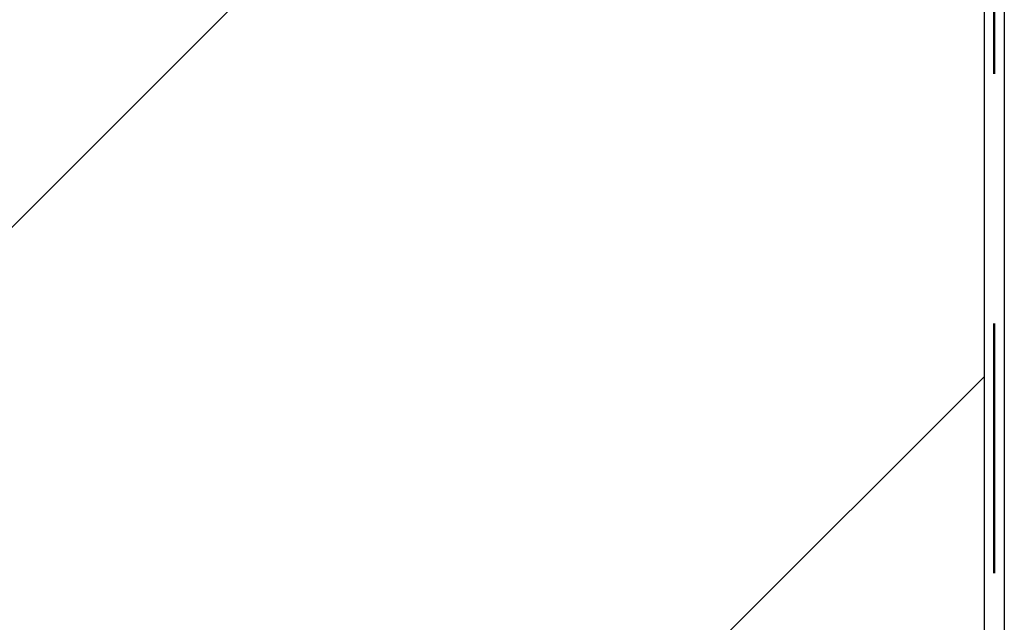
# Model space of a CAD drawing. Header units: millimetres. Extents: x -57642 to 5082813, y -177084 to 58112.
# Tile 465 of 656: x 51521 to 51718, y -59710 to -59589. Entities that reach past the tile are written whole.
import ezdxf

# ---------------------------------------------------------------- set-up
doc = ezdxf.new("R2010")
doc.units = ezdxf.units.MM
doc.linetypes.add('JIS_02_1.0', pattern=[2, 1, -1])

msp = doc.modelspace()

# ---------------------------------------------------------------- hatches: boundary and pattern name
at = {"lineweight": 13}
h = msp.add_hatch(dxfattribs=at)
h.set_pattern_fill('ANSI33', color=256, scale=50, style=0)
h.set_pattern_definition([(45, (-7e-12, -120130.96), (-224.5064, 224.5064), []), (45, (224.5, -120130.96), (-224.5064, 224.5064), [158.75, -79.375])])
h.paths.add_polyline_path([(30164.44088, -59531.1047), (30153.42837, -59531.1047), (30153.42837, -59497.1047), (29864.44086, -59497.1047), (29864.44086, -59502.1047), (29864.44349, -67364.5518), (38751.11669, -67808.88546), (39444.33592, -68502.1047), (40789.44271, -68502.1047), (42134.54949, -68502.1047), (42827.76872, -67808.88546), (51714.44186, -67364.55181), (51714.44455, -59502.1047), (51714.44455, -59497.1047), (51425.45704, -59497.1047), (51425.45704, -59531.1047), (51412.0797, -66749.9047), (51433.44271, -66749.9047), (51433.44271, -66819.9047), (41927.44271, -67295.2047), (41927.44271, -68002.1047), (39651.44271, -68002.1047), (39651.44271, -67295.2047), (30145.44271, -66819.9047), (30145.44271, -66749.9047), (30164.4436, -66749.90469)])

# ---------------------------------------------------------------- linework, layer by layer
for p, q in [((51718.44191, -59148.19159), (51718.44191, -67415.38734)), ((51714.44184, -67415.58734), (51714.44455, -59502.1047))]:
    msp.add_line(p, q)
at = {"linetype": 'JIS_02_1.0', "lineweight": 50, "ltscale": 50}
msp.add_line((51716.44191, -59150.16324), (51716.44191, -67415.48734), dxfattribs=at)

doc.saveas('drawing.dxf')
